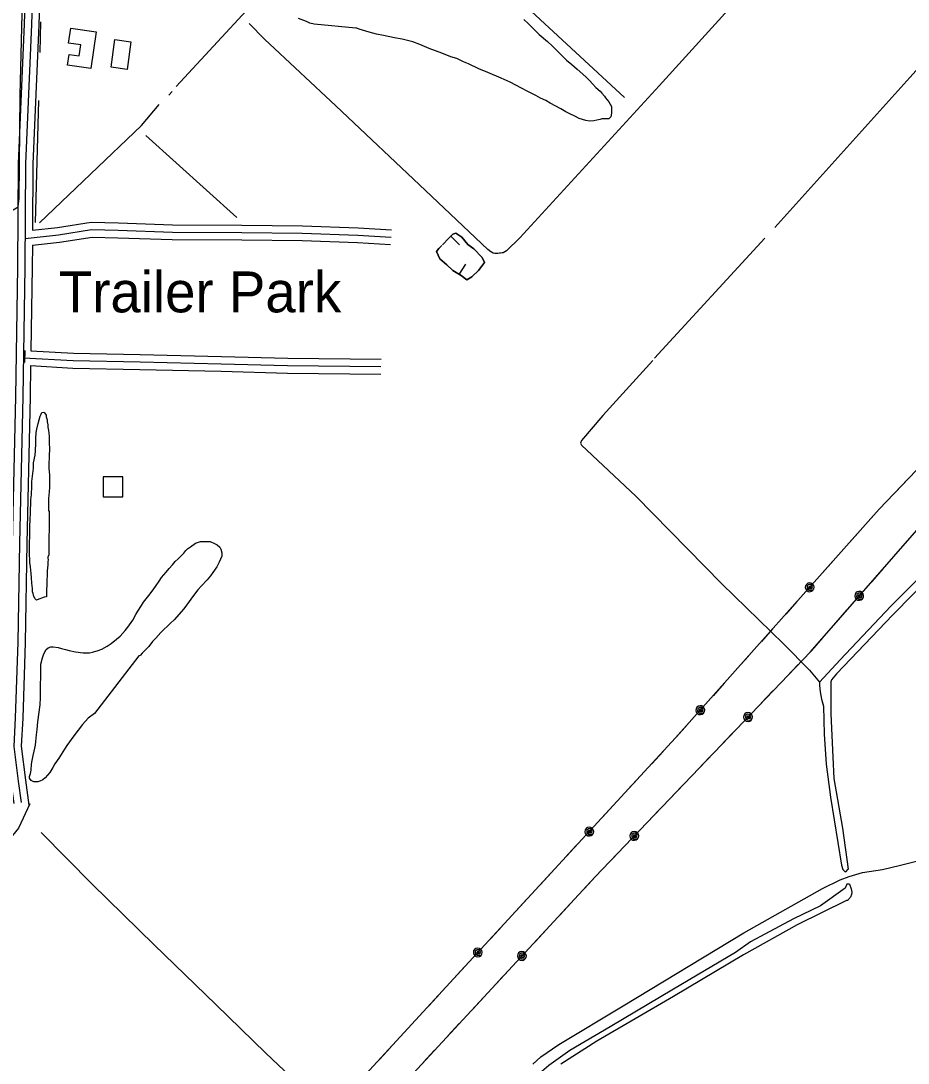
# Model space of a CAD drawing. Extents: x 3281947 to 3319794, y 715894 to 741249.
# Drawn here: x 3287110 to 3288912, y 723439 to 725556 of the extents above; entities that cross this region are included whole.
import ezdxf

# ---------------------------------------------------------------- set-up
doc = ezdxf.new("R2010")
doc.units = 0
for name, color, linetype in [('V-BLDG-IDEN', 7, 'Continuous'), ('V-BLDG-OTLN', 7, 'Continuous'), ('V-BORW-LINE', 7, 'Continuous'), ('V-DTCH-CNTR', 7, 'Continuous'), ('V-ROAD-CNTR', 7, 'Continuous'), ('V-SITE-VEGE', 7, 'Continuous'), ('V-TOPO-SHOR', 7, 'Continuous'), ('V-UTIL-LINE', 7, 'Continuous')]:
    doc.layers.add(name, color=color, linetype=linetype)

msp = doc.modelspace()

# ---------------------------------------------------------------- linework, layer by layer
at = {"layer": 'V-BLDG-OTLN'}
for points in [[(3287263.3, 725533.7), (3287252.4, 725458.9), (3287205.1, 725465.7), (3287208.2, 725487.6), (3287228.6, 725484.6), (3287231.9, 725507), (3287207.1, 725510.6), (3287211.6, 725541.2)], [(3287333.6, 725513.4), (3287325.9, 725457.2), (3287293.6, 725461.6), (3287301.3, 725517.9)], [(3287277.4, 724589.6), (3287317.4, 724589.6), (3287317.4, 724629.6), (3287277.4, 724629.6)]]:
    msp.add_lwpolyline(points, close=True, dxfattribs=at)
at = {"layer": 'V-BORW-LINE'}
for p, q in [((3287983.6, 725118.6), (3288001.2, 725100.9)), ((3288000.6, 725040.7), (3288014.2, 725061.7))]:
    msp.add_line(p, q, dxfattribs=at)
for points in [[(3287966.6, 725100.8), (3287979.2, 725114.2), (3287987.4, 725122.4), (3287993.4, 725124.8), (3288005.5, 725116.4), (3288017.7, 725101.7), (3288030.2, 725093.2), (3288047, 725075.4), (3288051.9, 725065.2), (3288039.8, 725049.1), (3288025.9, 725035.8), (3288015.9, 725029.6), (3288004.1, 725038.4), (3287987.6, 725049.1), (3287975, 725060.7), (3287961.4, 725072.6), (3287954.4, 725087.2), (3287959.4, 725093.7), (3287965.4, 725099.3)], [(3287965.4, 725099.3), (3287959.4, 725093.7), (3287954.4, 725087.2), (3287961.4, 725072.6), (3287975, 725060.7), (3287987.6, 725049.1), (3288004.1, 725038.4), (3288015.9, 725029.6), (3288025.9, 725035.8), (3288039.8, 725049.1), (3288051.9, 725065.2), (3288047, 725075.4), (3288030.2, 725093.2), (3288017.7, 725101.7), (3288005.5, 725116.4), (3287993.4, 725124.8), (3287987.4, 725122.4), (3287979.2, 725114.2), (3287966.6, 725100.8)]]:
    msp.add_lwpolyline(points, dxfattribs=at)
at = {"layer": 'V-DTCH-CNTR'}
msp.add_lwpolyline([(3288149.9, 723437.1), (3288166.4, 723452.3), (3288202.7, 723477.3), (3288333.7, 723555.8), (3288578.5, 723703.8), (3288738.3, 723794.1), (3288773.9, 723811.5), (3288792.5, 723818.5), (3288819.3, 723826.9), (3288859.8, 723832.7), (3288896.9, 723841.8), (3288940, 723852.3)], dxfattribs=at)
at = {"layer": 'V-ROAD-CNTR'}
msp.add_line((3287118.2, 724886.2), (3287117.9, 724861.8), dxfattribs=at)
for points in [[(3286709.7, 727047.4), (3286839.2, 726871.6), (3286957.7, 726701.2), (3287048, 726575), (3287100.1, 726498.1), (3287129.6, 726457.1), (3287144.3, 726434.1), (3287148.8, 726415.8), (3287151.4, 726361), (3287149.7, 726192.5), (3287141.5, 725940.2), (3287138.5, 725755.6), (3287132, 725548.2), (3287119.6, 725265.9), (3287118.3, 725055.7), (3287114.1, 724792.4), (3287107.7, 724495.5), (3287103.8, 724294.2), (3287099, 724140.4), (3287096.2, 724082.7), (3287105.1, 724012.3), (3287110.6, 723968.9)], [(3287129.5, 726431.4), (3287133.9, 726413.6), (3287136.4, 726360.7), (3287134.7, 726192.8), (3287126.6, 725940.6), (3287123.5, 725756), (3287117, 725548.7), (3287104.6, 725266.2), (3287103.3, 725055.9), (3287099.1, 724792.7), (3287092.7, 724495.9), (3287088.8, 724294.5), (3287084.1, 724141), (3287081.2, 724082.1), (3287090.2, 724010.4), (3287095.7, 723967)], [(3287163.7, 726419.7), (3287166.4, 726361.2), (3287164.7, 726192.2), (3287156.5, 725939.8), (3287153.5, 725755.2), (3287147, 725547.6), (3287134.6, 725265.5), (3287133.8, 725130.8)], [(3287133.8, 725130.8), (3287184.7, 725136.1), (3287252.8, 725146.8), (3287308.3, 725145.5), (3287418.2, 725141.8), (3287559.2, 725140.9), (3287682.2, 725139.7), (3287795.1, 725135.6), (3287863, 725131.7)], [(3287118.7, 725114.1), (3287186.6, 725121.2), (3287253.8, 725131.8), (3287307.8, 725130.5), (3287417.9, 725126.8), (3287559.1, 725125.9), (3287681.8, 725124.7), (3287794.4, 725120.6), (3287862.1, 725116.7)], [(3287133.6, 725100.6), (3287188.6, 725106.3), (3287254.8, 725116.8), (3287307.4, 725115.5), (3287417.6, 725111.8), (3287559, 725110.9), (3287681.5, 725109.7), (3287793.7, 725105.6), (3287861.2, 725101.7)], [(3287133.6, 725100.6), (3287133.3, 725055.5), (3287130.6, 724885.9)], [(3287115.3, 724871.8), (3287216.5, 724865.9), (3287352.3, 724863.2), (3287517.3, 724859.3), (3287651.8, 724855.7), (3287841.6, 724853.7)], [(3287130.6, 724885.9), (3287217.1, 724880.9), (3287352.6, 724878.2), (3287517.6, 724874.3), (3287652.1, 724870.7), (3287841.8, 724868.7)], [(3287130.1, 724855.9), (3287129.1, 724792.1), (3287122.7, 724495.2), (3287118.7, 724293.8), (3287114, 724139.8), (3287111.2, 724083.2), (3287120, 724014.1), (3287126.4, 723963.2)], [(3287130.1, 724855.9), (3287215.9, 724850.9), (3287352, 724848.2), (3287516.9, 724844.3), (3287651.5, 724840.7), (3287841.5, 724838.7)], [(3287128.4, 723966.2), (3287105.3, 723916.4), (3287068.2, 723871.4)]]:
    msp.add_lwpolyline(points, dxfattribs=at)
at = {"layer": 'V-SITE-VEGE'}
for points in [[(3288216.8, 725371.3), (3288206.8, 725376.9), (3288185.5, 725388.5), (3288176.4, 725394), (3288165.5, 725398.8), (3288156, 725404.4), (3288140.1, 725412.5), (3288127.2, 725419.4), (3288103.9, 725431.5), (3288085.9, 725439.7), (3288058.8, 725450.9), (3288040, 725458.3), (3288019.2, 725468.2), (3288009.2, 725472.5), (3287995.9, 725479.4), (3287983.7, 725482.9), (3287965, 725490.3), (3287939.5, 725499.4), (3287920.3, 725507.7), (3287906.5, 725512.9), (3287884.8, 725518.6), (3287869.3, 725521.3), (3287846.7, 725525.8), (3287832.5, 725528.9), (3287817.8, 725532.5), (3287797.4, 725538.6), (3287792.4, 725540.8), (3287790.3, 725541.2), (3287706.1, 725549), (3287697.3, 725551.2), (3287690.2, 725554.3), (3287673.9, 725560.3)], [(3288131.5, 725558.2), (3288140.6, 725550.1), (3288153.9, 725536.9), (3288162.6, 725528), (3288179.6, 725513.5), (3288190, 725504.2)], [(3288190, 725504.2), (3288202.8, 725491.8), (3288208.2, 725485.9), (3288218.1, 725475.7), (3288228.9, 725467.2), (3288239.7, 725457.8), (3288257.5, 725442.1), (3288265, 725434.8), (3288271.6, 725427.2), (3288277.8, 725420.4), (3288287, 725413.2), (3288290.3, 725408.9), (3288295.6, 725402.6), (3288297.7, 725399.6), (3288304.3, 725391.1), (3288309.6, 725381.8), (3288309.4, 725368), (3288308.5, 725360.9), (3288304.3, 725356.7), (3288290, 725356.9), (3288286.6, 725355.7), (3288279.9, 725354.1), (3288274, 725352.9), (3288264.8, 725352.2), (3288257.7, 725353.1), (3288243.9, 725357.5), (3288235.1, 725362.2), (3288225.1, 725367), (3288216.8, 725371.3)], [(3287513.3, 724456.7), (3287508.1, 724447.5), (3287500, 724435.5), (3287495.3, 724428.8), (3287488.5, 724420.5), (3287477, 724408.5), (3287469.7, 724400.2), (3287459.1, 724386.1), (3287452.2, 724376.5), (3287441.1, 724361.6), (3287421.6, 724339.6), (3287413.9, 724332.5), (3287394.8, 724313.9), (3287384.6, 724302.7), (3287377.8, 724295.7), (3287370.1, 724285.7), (3287363.3, 724278.7), (3287356.9, 724271.6), (3287352.7, 724267.5), (3287350.1, 724266.3), (3287260.1, 724149.5), (3287247, 724139.6), (3287235.5, 724127.2), (3287218, 724104.4), (3287203.5, 724084.4), (3287198.8, 724077.3), (3287192.4, 724066.1), (3287187.2, 724058.6), (3287179.5, 724047), (3287175.2, 724039.9), (3287169.2, 724029.5), (3287159.4, 724018.7), (3287155.2, 724015), (3287148.9, 724011.7), (3287144.7, 724010.9), (3287136.3, 724011), (3287130.9, 724013.6), (3287128, 724017.9), (3287128, 724021.2), (3287129.8, 724027.9), (3287131.1, 724034.2), (3287132.1, 724046.3), (3287133.5, 724054.3), (3287135.3, 724063.9), (3287137.1, 724072.7), (3287139.7, 724084.8), (3287140.7, 724092.4), (3287142.1, 724106.2), (3287143.5, 724117.1), (3287145, 724132.6), (3287149.6, 724166.9), (3287150.2, 724182), (3287151.1, 724249.5), (3287154.2, 724262.5), (3287157.2, 724270.8), (3287161.6, 724279.6), (3287165.4, 724282.9), (3287171.3, 724284.9), (3287175.9, 724284.9), (3287185.9, 724283.5), (3287192.6, 724281.7), (3287201, 724279.1), (3287208.5, 724277.3), (3287221.5, 724274.6), (3287236.5, 724272.8), (3287250, 724272.6), (3287255.9, 724274.2), (3287267.6, 724277), (3287274.8, 724279.8), (3287285.8, 724286.4), (3287293.4, 724291.3), (3287304.4, 724300.4), (3287311.7, 724306.6), (3287322.3, 724317.8), (3287327.8, 724324.8), (3287337.7, 724339), (3287343.7, 724350.2), (3287348, 724357.3), (3287355.2, 724368.5), (3287359.1, 724375.6), (3287367.2, 724385.6), (3287372.7, 724392.6), (3287380, 724402.6), (3287383.8, 724407.6), (3287391.1, 724418.4), (3287396.2, 724425.5), (3287405.2, 724436.7), (3287411.2, 724443.7), (3287418.4, 724451.6), (3287423.9, 724457.8), (3287429.9, 724463.6), (3287437.1, 724471.1), (3287441.4, 724475.2), (3287445.6, 724480.6), (3287448.6, 724483.5), (3287454.9, 724488.1), (3287465.1, 724495.1), (3287469.3, 724496.7), (3287475.2, 724498.7), (3287494.5, 724498.5), (3287503.7, 724494.6)], [(3287503.7, 724494.6), (3287508.7, 724491.6), (3287514.5, 724486.9), (3287516.5, 724483.1), (3287518.5, 724475.5), (3287518.4, 724468.8), (3287513.3, 724456.7)]]:
    msp.add_lwpolyline(points, dxfattribs=at)
msp.add_lwpolyline([(3287167.4, 724471.6), (3287165.2, 724467.1), (3287165.2, 724464.5), (3287166, 724461.2), (3287165.1, 724457.4), (3287165, 724450.7), (3287164.5, 724446.1), (3287164, 724438.5), (3287163.9, 724427.2), (3287163, 724422.6), (3287162.5, 724388.2), (3287162.1, 724386.1), (3287157.9, 724385.8), (3287143.6, 724380.5), (3287141.9, 724379.3), (3287139, 724382.2), (3287136.9, 724387.3), (3287135.3, 724393.2), (3287134.1, 724396.6), (3287133.8, 724400.8), (3287133.8, 724403.3), (3287133, 724408.7), (3287132.7, 724413.8), (3287131.6, 724425.1), (3287131.2, 724433.5), (3287129.7, 724447.4), (3287128.6, 724456.2), (3287127.6, 724477.6), (3287128.3, 724527.9), (3287128.9, 724544.7), (3287129.9, 724555.6), (3287130.2, 724582.9), (3287131.6, 724594.2), (3287132.3, 724610.1), (3287132.8, 724620.6), (3287134.2, 724631.5), (3287136.1, 724647.8), (3287136.2, 724658.3), (3287139, 724673.8), (3287139.9, 724683), (3287140.5, 724698.1), (3287140.6, 724706.9), (3287141.2, 724719.9), (3287142.6, 724727), (3287145.2, 724737.9), (3287149.6, 724752.9), (3287151.4, 724757.1), (3287153.1, 724760.8), (3287156.9, 724761.2), (3287158.5, 724759.9), (3287161.4, 724755.3), (3287161.8, 724751.5), (3287163.8, 724745.6), (3287163.7, 724741.4), (3287164.9, 724735.5), (3287165.3, 724730.9), (3287166.5, 724723.8), (3287166.8, 724718.3), (3287167.6, 724712), (3287167.9, 724706.1), (3287167.8, 724696.1), (3287168.1, 724689.3), (3287167.8, 724669.6), (3287167.3, 724656.6), (3287167.1, 724647.8), (3287168.2, 724633.5), (3287168.5, 724623.9), (3287168.3, 724609.2), (3287167.8, 724599.6), (3287166.4, 724586.2), (3287166.1, 724569), (3287166.5, 724561.8), (3287167.7, 724559.3)], close=True, dxfattribs=at)
at = {"layer": 'V-TOPO-SHOR'}
for p, q in [((3287149.5, 725491.2), (3287151.1, 725553.8)), ((3287410.8, 725405.1), (3287417.4, 725412.6)), ((3287146, 725394.2), (3287139.5, 725146.2)), ((3287364.4, 725322.8), (3287549.1, 725156.2)), ((3288397.1, 724870.7), (3288620.9, 725114.8))]:
    msp.add_line(p, q, dxfattribs=at)
for points in [[(3289509.6, 726631.1), (3289279.4, 726373.5), (3289125.6, 726209.9), (3288977.5, 726047), (3288820.2, 725877.8), (3288613.6, 725652.8), (3288406.5, 725423.9), (3288123.9, 725114.9), (3288096.2, 725088.5), (3288089.7, 725084.8), (3288087.7, 725085), (3288084.5, 725084.2), (3288082.5, 725083.8), (3288078.9, 725083.4), (3288076.2, 725083.6), (3288072.8, 725083.6), (3288069.2, 725084.4), (3288065.9, 725085.8), (3288064.5, 725086.7), (3288058.7, 725091.7), (3287932, 725211.6), (3287749.7, 725383.2), (3287605.3, 725518.7), (3287573.7, 725550.4)], [(3288641.1, 725136), (3288915.6, 725440.7), (3289081.8, 725625.2), (3289228.9, 725786), (3289348.9, 725923.9), (3289566.6, 726158.9), (3289687.4, 726293.7), (3289800.6, 726420.8), (3289883.8, 726510.2), (3289899.5, 726528.4)], [(3287425.6, 725422.2), (3287652.4, 725668.3), (3287816.6, 725844.3)], [(3288336.1, 725400.1), (3288029.6, 725684.3), (3287979.6, 725733.4)], [(3287083.3, 725165.1), (3287104.7, 725178.2), (3287106.7, 725195.5), (3287109.2, 725404.7), (3287115.5, 725680.7)], [(3287148, 725145.5), (3287355.6, 725343.6), (3287391.4, 725386)], [(3288393.7, 724866.4), (3288292.3, 724754.8), (3288249.1, 724703.5), (3288247.1, 724698), (3288248.5, 724693.9), (3288359.4, 724591), (3288533.6, 724412.7), (3288659.1, 724290.7), (3288711.8, 724237.2), (3288731.9, 724213.2)], [(3289404.8, 724706), (3289411.2, 724702.1), (3289408.4, 724695.9), (3289325.5, 724671.2), (3289272.3, 724657.8), (3289256.9, 724651.8), (3289230.9, 724636.8), (3289149.4, 724583), (3289078, 724535.8), (3289047.9, 724511.9), (3289021.4, 724486.3), (3288962.4, 724432), (3288881.1, 724349.8), (3288766.8, 724230), (3288756.8, 724217.5), (3288755, 724213.9), (3288755.4, 724148.7), (3288758.9, 724061), (3288761.5, 724017.2), (3288778.7, 723916.5), (3288790.4, 723833.6)], [(3288966.4, 724456.9), (3288876.8, 724367.5), (3288774.3, 724258.5), (3288731.9, 724213.2), (3288732, 724208.4), (3288732, 724206.1), (3288733.2, 724193.6), (3288736.3, 724178.8), (3288740.5, 724164), (3288741.4, 724107.2), (3288745.9, 724046.7), (3288754.6, 723979.8), (3288776.7, 723841.3), (3288779.7, 723832.4), (3288783.3, 723828.3), (3288785.7, 723827.9), (3288790.4, 723833.6)], [(3287151.3, 723907.5), (3287255, 723803.2), (3287381.3, 723679.5), (3287505.9, 723558.7), (3287607.8, 723459.7), (3287707.9, 723364.9), (3287803.3, 723269.4), (3287902.2, 723176.3), (3287924.5, 723154.5)], [(3288792.9, 723802.8), (3288796.6, 723793.4), (3288797.8, 723786.8), (3288797.2, 723782.1), (3288794.9, 723776.8), (3288789, 723769.6), (3288787.2, 723769.6), (3288686.7, 723720.4), (3288578, 723659.4), (3288435.7, 723575), (3288279.7, 723484), (3288206.5, 723437.4)], [(3288792.9, 723802.8), (3288790.7, 723803.1), (3288787.6, 723802.8), (3288784.1, 723795.1), (3288733.9, 723758.6), (3288679.6, 723732.8), (3288592.1, 723685.5)], [(3288592.1, 723685.5), (3288561.4, 723664), (3288435.6, 723589.8), (3288306.8, 723513.2), (3288225.3, 723465.3), (3288182.8, 723434.9), (3288168.1, 723422.3), (3288152.2, 723405), (3288081.5, 723322.9), (3288035, 723265.7), (3287995.1, 723209.8), (3287969.9, 723163.4)]]:
    msp.add_lwpolyline(points, dxfattribs=at)
at = {"layer": 'V-UTIL-LINE'}
for points in [[(3287080.2, 721275.6), (3287125.4, 721749.4), (3287157.3, 722231.2), (3287186.6, 722748.9), (3287600.6, 723188.2), (3288021, 723645.4), (3288439.9, 724099.9), (3288853.3, 724564.2), (3289274.8, 725005.1), (3289696, 725470.1), (3289037.8, 725791.2), (3289284, 726324.1), (3290062.5, 727162.4), (3290458.6, 727598.5), (3290857.5, 728027.3), (3291251.9, 728452), (3291653.6, 728887), (3292064.5, 729313.5), (3291931.6, 729942.8)], [(3287155.6, 721287), (3287214.3, 722008.6), (3287260.1, 722712.9), (3287781.5, 723283.4), (3288276.8, 723817.8), (3288713.6, 724274.8), (3289221.6, 724855.4), (3289555, 725216.2), (3289821.6, 725502.7), (3289284, 726324.1)], [(3288910.5, 724624), (3288887, 724599.4)], [(3288859.4, 724570.5), (3288853.3, 724564.2), (3288836.5, 724545.3)], [(3288809.9, 724515.4), (3288787.3, 724490)], [(3288909.6, 724498.9), (3288887.2, 724473.3)], [(3288760.7, 724460.2), (3288738.1, 724434.8)], [(3288860.9, 724443.2), (3288838.5, 724417.6)], [(3288712.2, 724405.6), (3288715, 724405.3), (3288713.9, 724407.4), (3288711.2, 724407.6), (3288709.5, 724405.2), (3288711.9, 724402.9), (3288716.6, 724403), (3288717.9, 724407.1), (3288715.2, 724411.2), (3288710.7, 724411.1), (3288707, 724408.5), (3288706.8, 724403.7), (3288710.7, 724399.8), (3288718.9, 724399.7), (3288720.7, 724402.7), (3288721.2, 724406.2), (3288720.3, 724409.6), (3288718.2, 724412.4), (3288715.1, 724414.2), (3288711.6, 724414.6), (3288708.3, 724413.8), (3288705.4, 724411.6), (3288703.7, 724408.6), (3288703.2, 724405.1), (3288704.1, 724401.7), (3288706.2, 724398.9), (3288709.2, 724397.1), (3288712.7, 724396.7), (3288716.1, 724397.5), (3288718.9, 724399.7)], [(3288812.8, 724388.3), (3288815.7, 724387.9), (3288814.6, 724390), (3288811.8, 724390.2), (3288810.2, 724387.8), (3288812.6, 724385.5), (3288817.3, 724385.7), (3288818.5, 724389.7), (3288815.8, 724393.8), (3288811.3, 724393.7), (3288807.7, 724391.1), (3288807.5, 724386.3), (3288811.4, 724382.4), (3288819.6, 724382.3), (3288821.4, 724385.4), (3288821.8, 724388.9), (3288820.9, 724392.2), (3288818.8, 724395), (3288815.7, 724396.8), (3288812.2, 724397.2), (3288808.8, 724396.3), (3288806.1, 724394.2), (3288804.3, 724391.1), (3288803.8, 724387.7), (3288804.8, 724384.3), (3288806.9, 724381.5), (3288809.9, 724379.7), (3288813.4, 724379.3), (3288816.8, 724380.2), (3288819.6, 724382.3)], [(3288686.2, 724376.5), (3288663.6, 724351.1)], [(3288787.1, 724358.9), (3288764.8, 724333.3)], [(3288637, 724321.3), (3288614.4, 724295.9)], [(3288738.4, 724303.2), (3288716, 724277.6)], [(3288587.8, 724266), (3288565.2, 724240.6)], [(3288688.5, 724248.6), (3288665, 724224)], [(3288538.6, 724210.7), (3288516, 724185.3)], [(3288637.4, 724195.1), (3288613.9, 724170.5)], [(3288490.1, 724156.2), (3288492.9, 724155.8), (3288491.8, 724157.9), (3288489.1, 724158.2), (3288487.4, 724155.8), (3288489.8, 724153.4), (3288494.5, 724153.6), (3288495.8, 724157.6), (3288493.1, 724161.7), (3288488.6, 724161.7), (3288484.9, 724159.1), (3288484.7, 724154.3), (3288488.6, 724150.4), (3288496.8, 724150.2), (3288498.6, 724153.2), (3288499.1, 724156.7), (3288498.2, 724160.1), (3288496.1, 724162.9), (3288493, 724164.7), (3288489.5, 724165.2), (3288486.1, 724164.3), (3288483.3, 724162.2), (3288481.6, 724159.2), (3288481.1, 724155.7), (3288482, 724152.3), (3288484.1, 724149.5), (3288487.1, 724147.7), (3288490.6, 724147.2), (3288494, 724148.1), (3288496.8, 724150.2)], [(3288586.9, 724142.3), (3288589.8, 724141.9), (3288588.8, 724144), (3288586, 724144.3), (3288584.3, 724142), (3288586.6, 724139.6), (3288591.3, 724139.5), (3288592.7, 724143.6), (3288590.2, 724147.7), (3288585.6, 724147.9), (3288581.9, 724145.4), (3288581.6, 724140.6), (3288585.3, 724136.5), (3288593.4, 724136.1), (3288595.3, 724139.1), (3288595.9, 724142.5), (3288595.2, 724146), (3288593.2, 724148.8), (3288590.2, 724150.7), (3288586.7, 724151.3), (3288583.3, 724150.6), (3288580.4, 724148.6), (3288578.5, 724145.6), (3288577.9, 724142.1), (3288578.7, 724138.7), (3288580.7, 724135.8), (3288583.7, 724133.9), (3288587.1, 724133.3), (3288590.6, 724134.1), (3288593.4, 724136.1)], [(3288464.1, 724127.1), (3288441.5, 724101.7)], [(3288560, 724114.1), (3288536.5, 724089.6)], [(3288414.4, 724072.2), (3288391.4, 724047.2)], [(3288508.9, 724060.7), (3288485.4, 724036.1)], [(3288364.3, 724017.8), (3288341.2, 723992.8)], [(3288457.7, 724007.2), (3288434.2, 723982.6)], [(3288314.1, 723963.4), (3288291.1, 723938.4)], [(3288406.6, 723953.7), (3288383.1, 723929.1)], [(3288264.6, 723909.8), (3288267.5, 723909.4), (3288266.4, 723911.4), (3288263.7, 723911.7), (3288262, 723909.4), (3288264.4, 723907), (3288269.1, 723907), (3288270.4, 723911.1), (3288267.8, 723915.2), (3288263.2, 723915.3), (3288259.6, 723912.7), (3288259.3, 723907.9), (3288263.1, 723903.9), (3288271.3, 723903.7), (3288273.1, 723906.7), (3288273.6, 723910.1), (3288272.8, 723913.5), (3288270.7, 723916.4), (3288267.8, 723918.2), (3288264.3, 723918.7), (3288260.9, 723917.9), (3288258, 723915.9), (3288256.2, 723912.9), (3288255.7, 723909.4), (3288256.5, 723906), (3288258.5, 723903.1), (3288261.5, 723901.3), (3288265, 723900.8), (3288268.4, 723901.6), (3288271.3, 723903.7)], [(3288356.2, 723900.9), (3288359, 723900.4), (3288358, 723902.5), (3288355.3, 723902.9), (3288353.5, 723900.6), (3288355.8, 723898.1), (3288360.5, 723898.1), (3288361.9, 723902.1), (3288359.4, 723906.3), (3288354.8, 723906.4), (3288351.1, 723903.9), (3288350.8, 723899.1), (3288354.5, 723895.1), (3288362.7, 723894.7), (3288364.6, 723897.6), (3288365.2, 723901.1), (3288364.4, 723904.5), (3288362.4, 723907.4), (3288359.4, 723909.3), (3288356, 723909.9), (3288352.5, 723909.1), (3288349.7, 723907.1), (3288347.8, 723904.1), (3288347.2, 723900.7), (3288347.9, 723897.3), (3288350, 723894.4), (3288352.9, 723892.5), (3288356.4, 723891.9), (3288359.8, 723892.6), (3288362.7, 723894.7)], [(3288238.2, 723881.1), (3288215.2, 723856.1)], [(3288329.2, 723872.7), (3288305.7, 723848.1)], [(3288188.1, 723826.7), (3288165, 723801.7)], [(3288278.1, 723819.2), (3288276.8, 723817.8), (3288255, 723794.3)], [(3288137.9, 723772.3), (3288114.9, 723747.3)], [(3288227.8, 723764.9), (3288204.7, 723740)], [(3288087.7, 723717.9), (3288064.7, 723692.9)], [(3288177.5, 723710.7), (3288154.4, 723685.7)], [(3288038.3, 723664.2), (3288041.1, 723663.8), (3288040.1, 723665.9), (3288037.3, 723666.2), (3288035.6, 723663.8), (3288038, 723661.4), (3288042.7, 723661.5), (3288044, 723665.5), (3288041.4, 723669.7), (3288036.8, 723669.7), (3288033.2, 723667.1), (3288032.9, 723662.3), (3288036.7, 723658.4), (3288044.9, 723658.1), (3288046.7, 723661.1), (3288047.3, 723664.6), (3288046.4, 723668), (3288044.4, 723670.8), (3288041.4, 723672.6), (3288037.9, 723673.2), (3288034.5, 723672.4), (3288031.6, 723670.3), (3288029.8, 723667.3), (3288029.3, 723663.8), (3288030.1, 723660.4), (3288032.2, 723657.6), (3288035.2, 723655.7), (3288038.6, 723655.2), (3288042, 723656), (3288044.9, 723658.1)], [(3288127.8, 723657.1), (3288130.7, 723656.7), (3288129.6, 723658.8), (3288126.9, 723659.1), (3288125.2, 723656.8), (3288127.6, 723654.3), (3288132.2, 723654.4), (3288133.6, 723658.4), (3288131, 723662.6), (3288126.4, 723662.6), (3288122.8, 723660.1), (3288122.5, 723655.3), (3288126.3, 723651.3), (3288134.5, 723651), (3288136.3, 723654), (3288136.8, 723657.5), (3288136, 723660.9), (3288134, 723663.7), (3288131, 723665.6), (3288127.5, 723666.1), (3288124.1, 723665.3), (3288121.2, 723663.2), (3288119.4, 723660.2), (3288118.9, 723656.8), (3288119.7, 723653.4), (3288121.7, 723650.5), (3288124.7, 723648.7), (3288128.2, 723648.1), (3288131.6, 723648.9), (3288134.5, 723651)], [(3288011.8, 723635.5), (3287988.8, 723610.5)], [(3288101.3, 723628.5), (3288078.2, 723603.6)], [(3287961.8, 723581), (3287938.7, 723556)], [(3288051, 723574.2), (3288027.9, 723549.3)], [(3287911.7, 723526.5), (3287888.7, 723501.5)], [(3288000.7, 723520), (3287977.6, 723495)], [(3287861.6, 723472.1), (3287838.6, 723447)], [(3287950.4, 723465.7), (3287927.3, 723440.8)]]:
    msp.add_lwpolyline(points, dxfattribs=at)

# ---------------------------------------------------------------- texts
at = {"layer": 'V-BLDG-IDEN'}
msp.add_text('Trailer Park', height=83, dxfattribs=at).set_placement((3287187.4, 724963.9))

doc.saveas('drawing.dxf')
